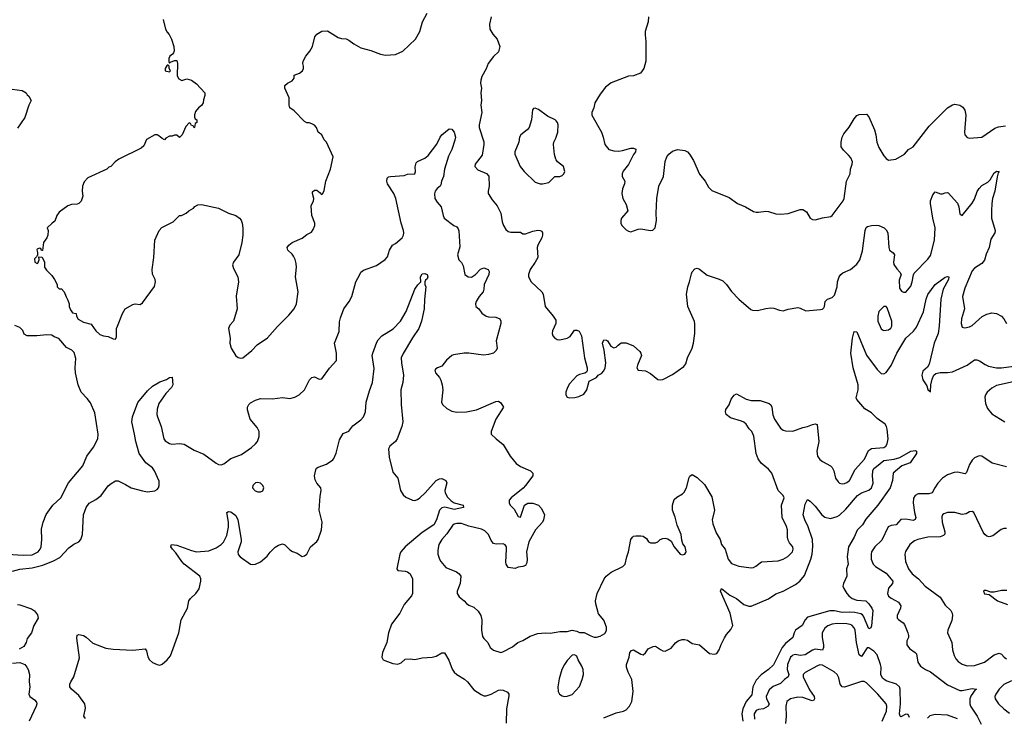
# Model space of a CAD drawing. Header units: inches. Extents: x 1384664 to 1536621, y 460766 to 646467.
# Tile 385 of 488: x 1435629 to 1443653, y 593260 to 598948. Entities that reach past the tile are written whole.
import ezdxf

# ---------------------------------------------------------------- set-up
doc = ezdxf.new("R2010")
doc.units = ezdxf.units.IN
doc.header["$MEASUREMENT"] = 0
doc.layers.add('B4539', color=7, linetype='Continuous')
doc.layers.add('B4549', color=7, linetype='Continuous')

msp = doc.modelspace()

# ---------------------------------------------------------------- linework, layer by layer
at = {"layer": 'B4539', "color": 5}
for points, elevation in [([(1436798, 598950), (1436817.3, 598870), (1436830, 598844.7), (1436847.1, 598827.1), (1436866, 598790), (1436886, 598730), (1436886.4, 598693.6), (1436882, 598678), (1436874.8, 598665.2), (1436852, 598650), (1436844.7, 598630), (1436843.6, 598603.6), (1436850, 598594), (1436858, 598602), (1436890, 598614), (1436910, 598614), (1436916, 598590), (1436912, 598490), (1436925.4, 598465.4), (1436950, 598452), (1436990, 598464.7), (1437030, 598454.8), (1437070, 598426), (1437138, 598350), (1437138, 598330), (1437126.4, 598293.6), (1437124.7, 598270), (1437111.1, 598248.9), (1437084.7, 598230), (1437062, 598198), (1437052.7, 598172.7), (1437052.7, 598152.7), (1437058, 598138), (1437072, 598130), (1437071.6, 598108.4), (1437058, 598102), (1437054, 598070), (1437050, 598066), (1437042, 598082), (1437030, 598086), (1437022, 598102), (1437010, 598106), (1436983.6, 598076.4), (1436954, 598010), (1436930, 597986), (1436910, 598006), (1436890, 598006), (1436870, 597998), (1436850, 597998), (1436819.6, 597980.4), (1436810, 597968), (1436790, 597978), (1436762, 598002), (1436750, 598008), (1436730, 598008), (1436662, 597970), (1436639.8, 597920.2), (1436618.8, 597901.2), (1436436, 597810), (1436406, 597790), (1436371, 597750), (1436355.8, 597744.2), (1436338.8, 597730), (1436182.9, 597657.1), (1436154.2, 597625.8), (1436140.2, 597590), (1436138, 597550), (1436143.8, 597510), (1436130, 597468.7), (1436110, 597448.7), (1436097.3, 597442.7), (1436050, 597441.2), (1436022, 597430), (1435950, 597378), (1435931.3, 597350), (1435915.3, 597304.7), (1435894, 597290), (1435854, 597250), (1435862, 597230), (1435858, 597190), (1435850, 597168), (1435822, 597130), (1435814, 597066), (1435807.3, 597067.3), (1435802, 597082), (1435790, 597086), (1435770, 597078), (1435767.5, 597072.5), (1435774, 597050), (1435774, 597026), (1435770, 597026), (1435766, 597014), (1435750, 596998), (1435752, 596970), (1435770, 596961), (1435776.5, 596963.5), (1435788, 596990), (1435786, 597014), (1435812.7, 597012.7), (1435831.1, 596971.1), (1435832, 596930), (1435846.4, 596906.4), (1435890, 596862), (1435912, 596830), (1435934, 596790), (1435934, 596770), (1435950, 596754), (1435970, 596754), (1435991.3, 596730), (1436007.1, 596687.1), (1436022, 596662), (1436031.3, 596630), (1436032, 596610), (1436043.6, 596583.6), (1436058, 596558), (1436090, 596552), (1436092, 596530), (1436105.4, 596505.4), (1436150, 596482), (1436210, 596464.7), (1436250, 596412), (1436282, 596382), (1436311.6, 596371.6), (1436350, 596366), (1436390, 596346), (1436410, 596342), (1436418, 596362), (1436419, 596430), (1436425.2, 596450), (1436467.2, 596552.8), (1436489.3, 596590), (1436550, 596626), (1436570, 596630.8), (1436610, 596626), (1436630, 596638), (1436727.2, 596772.8), (1436735.1, 596810), (1436732.3, 596830), (1436711.7, 596871.7), (1436707.3, 596910), (1436722, 597010), (1436729.4, 597150), (1436765.2, 597230), (1436787.5, 597252.5), (1436879.3, 597300.7), (1436930, 597351.3), (1436948, 597352), (1436986, 597370), (1437006, 597390), (1437046, 597410), (1437056.4, 597423.6), (1437080.4, 597439.6), (1437110, 597442), (1437250, 597411), (1437330, 597370.8), (1437390.5, 597350.5), (1437418.8, 597330), (1437432.4, 597312.4), (1437440.7, 597290), (1437447.5, 597247.5), (1437447.7, 597190), (1437439.5, 597130), (1437414.9, 597030), (1437370.3, 596970), (1437363.6, 596950), (1437370, 596919.1), (1437407, 596850), (1437411.8, 596810), (1437392.4, 596692.4), (1437402, 596590), (1437371, 596490), (1437342, 596458), (1437331.1, 596428.9), (1437342.8, 596350), (1437340.7, 596310), (1437353.4, 596270), (1437390, 596208), (1437410, 596192.7), (1437430, 596188.7), (1437447.7, 596192.3), (1437519.3, 596250), (1437563, 596297), (1437647.2, 596352.8), (1437730, 596447.3), (1437822.3, 596537.7), (1437865.6, 596590), (1437885.1, 596630), (1437898, 596730), (1437877.7, 596850), (1437883.5, 596930), (1437881.3, 596961.3), (1437873.2, 596993.2), (1437860.1, 597020.1), (1437850, 597036), (1437814, 597070), (1437809, 597090), (1437822, 597110), (1437848.7, 597130), (1437930, 597166), (1437970, 597195.5), (1438005.6, 597214.4), (1438021.7, 597238.3), (1438032.8, 597270), (1438033.3, 597290), (1438009.4, 597350), (1438005.2, 597430), (1438024, 597470), (1438025.2, 597490), (1438014, 597530), (1438015.3, 597544.7), (1438030, 597558), (1438050, 597558), (1438076.9, 597536.9), (1438084.7, 597524.7), (1438090, 597522), (1438098, 597530), (1438110, 597554), (1438123.6, 597630), (1438162.4, 597730), (1438182.9, 597830), (1438130, 597948.7), (1438110, 597968), (1438090, 598008), (1438062, 598030), (1438048, 598070), (1438030, 598088), (1438010, 598098), (1437987.3, 598107.3), (1437970, 598108), (1437950, 598118), (1437865.2, 598205.2), (1437829.6, 598229.6), (1437823.7, 598250), (1437823.7, 598310), (1437789.3, 598390), (1437790, 598412), (1437810, 598431.3), (1437848, 598450), (1437866, 598470), (1437866, 598494), (1437910, 598512), (1437934, 598530), (1437942, 598550), (1437942, 598570), (1437935.3, 598590), (1437939, 598610), (1437959.3, 598650), (1437992.7, 598690), (1438015.1, 598730), (1438033.2, 598806.8), (1438049.4, 598830.6), (1438090, 598853), (1438137.3, 598857.3), (1438223.4, 598803.4), (1438250, 598794), (1438290, 598790.7), (1438310, 598780.7), (1438350.8, 598750), (1438410, 598717.1), (1438490, 598697.3), (1438570, 598666.8), (1438610, 598658.8), (1438690, 598664), (1438750, 598690.6), (1438855.1, 598790), (1438889.4, 598850), (1438912.7, 598930), (1438950, 599002)], 760), ([(1439472, 598970), (1439458.2, 598910), (1439460.9, 598870), (1439483.6, 598830), (1439519.6, 598790), (1439542.4, 598730), (1439530, 598686.6), (1439490, 598647.8), (1439447, 598590), (1439430, 598546), (1439395.1, 598484.9), (1439385.5, 598454.5), (1439384, 598430), (1439391.6, 598390), (1439385.7, 598350), (1439393.4, 598290), (1439387.7, 598250), (1439394.6, 598190), (1439374.3, 598090), (1439374, 598070), (1439411.1, 597951.1), (1439412.3, 597930), (1439398.1, 597841.9), (1439339.5, 597770), (1439338.4, 597750), (1439362.4, 597722.4), (1439433.3, 597693.3), (1439452.5, 597672.5), (1439453.4, 597590), (1439446, 597550), (1439447.7, 597530), (1439478.3, 597478.3), (1439519.3, 597430), (1439550.3, 597370.3), (1439559.9, 597299.9), (1439570.4, 597270), (1439590, 597237.3), (1439610, 597222), (1439630, 597216.3), (1439710, 597216), (1439730, 597202.8), (1439750, 597203), (1439810, 597224.6), (1439850, 597232.2), (1439871.3, 597230), (1439883, 597223), (1439890.5, 597210.5), (1439890.5, 597190), (1439883, 597170), (1439850.7, 597110), (1439844.9, 597090), (1439850.8, 597010), (1439830.6, 596970), (1439788.1, 596911.9), (1439774, 596870), (1439774, 596850), (1439797.3, 596810), (1439883, 596730), (1439894, 596710), (1439910.5, 596610), (1439976.3, 596530), (1439996.7, 596496.7), (1439997.3, 596470), (1439970.6, 596410), (1439967.7, 596390), (1439974, 596370), (1439990.4, 596350.4), (1440000, 596345.6)], 760), ([(1435527.1, 598387.1), (1435650, 598371.3), (1435682, 598350), (1435690, 598334), (1435703.6, 598323.6), (1435722, 598290), (1435702, 598250), (1435671.3, 598150), (1435610, 598062)], 740), ([(1440000, 598123), (1439993.2, 598130), (1439930, 598162), (1439855.9, 598215.9), (1439830, 598225.2), (1439816.9, 598223.1), (1439807.9, 598212.1), (1439799.3, 598130), (1439780.5, 598070), (1439764.9, 598050), (1439713, 598010), (1439703.1, 597990), (1439696.4, 597950), (1439664.4, 597870), (1439664.9, 597850), (1439708.5, 597750), (1439739.1, 597710), (1439830, 597623.8), (1439870, 597608.4), (1439890, 597608.2), (1439940.5, 597619.5), (1439990, 597668), (1440000, 597668.6)], 780), ([(1435570, 594452.6), (1435630, 594467), (1435730, 594479.3), (1435818.3, 594501.7), (1435905.1, 594534.9), (1435955.8, 594564.2), (1436030, 594641.6), (1436070, 594670.6), (1436110, 594690.6), (1436127, 594710), (1436139.6, 594750), (1436149.6, 594910), (1436170, 594970.8), (1436193.6, 595006.4), (1436250, 595037.1), (1436291.8, 595070), (1436350, 595147.3), (1436373.4, 595166.6), (1436410, 595187.3), (1436430, 595187.3), (1436490, 595158.4), (1436536, 595130), (1436630, 595105.5), (1436670, 595099.6), (1436730, 595107.9), (1436750, 595118.4), (1436758.9, 595130), (1436766.3, 595150), (1436764.7, 595184.7), (1436727, 595270), (1436710, 595293.3), (1436655.4, 595335.4), (1436602.9, 595410), (1436574, 595510), (1436565.1, 595570), (1436541.6, 595670), (1436547, 595710), (1436591.9, 595828.1), (1436670, 595922), (1436710, 595960.7), (1436770, 595996.3), (1436825.6, 596014.4), (1436850, 596032), (1436870, 596034), (1436876, 595970), (1436866, 595950), (1436820.3, 595899.7), (1436762, 595818), (1436748.6, 595771.4), (1436747.4, 595730), (1436751.7, 595710), (1436781.3, 595630), (1436803.1, 595530), (1436814.1, 595514.1), (1436850, 595492.2), (1436867.9, 595487.9), (1436930, 595492.9), (1436970, 595486.5), (1437050, 595439), (1437130, 595406.3), (1437230, 595331.8), (1437250, 595321.7), (1437270, 595319.5), (1437293.7, 595326.3), (1437349.8, 595370.2), (1437436.9, 595403.1), (1437519, 595461), (1437550.5, 595489.5), (1437565.6, 595510), (1437581, 595550), (1437580.4, 595590), (1437562.8, 595622.8), (1437507.6, 595690), (1437486.2, 595766.2), (1437486.3, 595790), (1437495.6, 595810), (1437510, 595824.4), (1437550, 595846), (1437590, 595859.6), (1437690, 595858), (1437770, 595866.3), (1437830, 595860.8), (1437870.9, 595869.1), (1437906.6, 595890), (1437950, 595930.8), (1437990, 596010.8), (1438010, 596030.8), (1438030, 596037.3), (1438070, 596016), (1438090, 596021), (1438152.5, 596107.5), (1438209.4, 596170), (1438209.6, 596230), (1438194.7, 596310), (1438233, 596407), (1438235.1, 596484.9), (1438242.7, 596517.3), (1438270, 596590.5), (1438313, 596650), (1438335.6, 596690), (1438367, 596810), (1438402, 596870), (1438408.7, 596890), (1438430, 596904.7), (1438537.5, 596942.5), (1438606.8, 596993.2), (1438626.6, 597013.4), (1438643.7, 597070), (1438666, 597110), (1438690, 597123), (1438745.1, 597170), (1438756.4, 597190), (1438760.3, 597210), (1438757.7, 597230), (1438737.4, 597290), (1438693.1, 597490), (1438677.2, 597530), (1438627.4, 597610), (1438621.3, 597630), (1438624.7, 597655.3), (1438634.5, 597665.5), (1438650, 597670.2), (1438763.1, 597676.9), (1438790, 597688.7), (1438850, 597691), (1438854.2, 597710), (1438852.9, 597747.1), (1438860.5, 597779.5), (1438869.6, 597790.4), (1438930, 597819.6), (1438958.6, 597841.4), (1439027, 597933), (1439055.1, 597990), (1439070, 598008.2), (1439130, 598057.1), (1439150, 598054.9), (1439170.2, 598030.2), (1439179.5, 597990), (1439175.4, 597964.6), (1439150.4, 597890), (1439124, 597836), (1439091.9, 597730), (1439082.9, 597670), (1439064.9, 597630), (1439059.5, 597600.5), (1439054.8, 597590), (1439030, 597571.6), (1439014.6, 597550), (1439009.2, 597529.2), (1439012.9, 597490), (1439030, 597460.4), (1439063, 597423), (1439078.7, 597350), (1439088.5, 597330), (1439168, 597270), (1439190, 597258.4), (1439202.9, 597242.9), (1439207.4, 597227.4), (1439215.6, 597095.6), (1439195.5, 597030), (1439207.7, 596990), (1439228.2, 596968.2), (1439242, 596942), (1439257.3, 596870), (1439284.7, 596850), (1439310, 596848.7), (1439344.5, 596870), (1439385.2, 596914.8), (1439410, 596923.7), (1439447.3, 596910), (1439455.8, 596895.8), (1439452.7, 596870), (1439412.7, 596790), (1439411.3, 596750), (1439404.7, 596730), (1439372.2, 596690), (1439349.1, 596650), (1439343.1, 596630), (1439347.3, 596610), (1439370.7, 596590), (1439395.2, 596555.2), (1439430, 596530.6), (1439450, 596524.9), (1439510, 596521.6), (1439541, 596510), (1439550.5, 596490.5), (1439550.5, 596470.5), (1439510.7, 596330), (1439520.5, 596270), (1439510.5, 596250), (1439490.3, 596229.7), (1439450, 596217), (1439407.9, 596212.1), (1439290, 596229.4), (1439250, 596229.4), (1439164.9, 596215.1), (1439150, 596208.7), (1439107.9, 596172.1), (1439070, 596122), (1439034, 596110), (1439019.6, 596100.4), (1439012, 596090), (1439018, 596070), (1439050.7, 596030.7), (1439061, 596010), (1439070.7, 595970), (1439076.3, 595930), (1439064.9, 595830), (1439074, 595810), (1439110, 595778), (1439150, 595754.9), (1439190, 595746.7), (1439270, 595751.3), (1439352.7, 595767.3), (1439510, 595834.8), (1439530, 595837.3), (1439550, 595824.7), (1439570.6, 595789.4), (1439508, 595692), (1439470.8, 595590), (1439471, 595570), (1439511, 595530), (1439570, 595485.5), (1439626.7, 595390), (1439674.9, 595330), (1439710, 595306), (1439791, 595270), (1439811, 595250), (1439811, 595230), (1439750, 595149.2), (1439731.9, 595128.1), (1439633.4, 595050), (1439616.3, 595030), (1439617.1, 595010), (1439626.7, 594990), (1439657.6, 594957.6), (1439690, 594897.3), (1439710, 594891), (1439743.7, 594990), (1439770, 595005.5), (1439787.3, 595007.3), (1439810, 595006.8), (1439858, 594990), (1439881.4, 594961.4), (1439904.9, 594910), (1439898.4, 594870), (1439888.7, 594850), (1439832.4, 594787.6), (1439778.3, 594690), (1439758.9, 594610), (1439764.9, 594550), (1439761.4, 594518.6), (1439750, 594499), (1439730, 594489), (1439690, 594484), (1439665.4, 594474.6), (1439610, 594482.7), (1439592.3, 594510), (1439590, 594526), (1439595.6, 594630), (1439594.8, 594650), (1439586.3, 594666.3), (1439570, 594675.1), (1439512.2, 594672.2), (1439490, 594676.9), (1439470, 594702.9), (1439449.8, 594750), (1439420.6, 594780.6), (1439393.5, 594793.5), (1439290, 594817.8), (1439230, 594840.2), (1439190, 594840.8), (1439170, 594835), (1439155.7, 594824.3), (1439110, 594756.8), (1439067.9, 594710), (1439045.2, 594670), (1439036.3, 594623.7), (1439037.3, 594590), (1439050.2, 594550), (1439062, 594530), (1439102.7, 594482.7), (1439187.5, 594447.5), (1439210.5, 594430), (1439223, 594410), (1439217.6, 594350), (1439194.9, 594290), (1439192.7, 594270), (1439210, 594243), (1439250.2, 594210.2), (1439270, 594188), (1439290, 594174.9), (1439330, 594159.3), (1439365.8, 594125.8), (1439386, 594090), (1439395.6, 594055.6), (1439392.2, 593970), (1439400.3, 593920.3), (1439410, 593902.8), (1439442.8, 593870), (1439464, 593830), (1439490, 593808), (1439550, 593788), (1439566.8, 593793.2), (1439644.5, 593835.5), (1439688.7, 593870), (1439730, 593885.5), (1439790, 593921.6), (1439850, 593943), (1439910, 593950.4), (1439952.5, 593947.5), (1440000, 593955.6)], 740), ([(1440000, 597806.2), (1439997, 597810), (1439988.1, 597848.1), (1439978, 597930), (1439980.9, 597950), (1440000, 597987.6)], 780), ([(1436165.2, 593250), (1436152.7, 593270), (1436164.8, 593335.2), (1436158.4, 593370), (1436110, 593439.6), (1436050, 593489.6), (1436038, 593510), (1436036.9, 593530), (1436044.2, 593550), (1436069.6, 593590), (1436115.5, 593744.5), (1436095.3, 593904.7), (1436098, 593930), (1436110, 593936), (1436150, 593926.8), (1436170, 593914.8), (1436225.9, 593865.9), (1436330, 593824.2), (1436390, 593816.5), (1436550, 593808.4), (1436650, 593818.8), (1436662.5, 593802.5), (1436674, 593754), (1436687.3, 593730), (1436710, 593707.7), (1436750, 593690.6), (1436770, 593686.8), (1436790, 593694.8), (1436830, 593727.7), (1436858.6, 593761.4), (1436926.3, 593950), (1436944.8, 594055.2), (1436997.4, 594150), (1437006, 594210), (1437020.7, 594230), (1437062.9, 594270), (1437090, 594306.8), (1437104.7, 594370), (1437104.2, 594390), (1437095.6, 594410), (1436969.8, 594509.8), (1436950, 594531.8), (1436900.1, 594600.1), (1436872.7, 594630), (1436861.2, 594650), (1436866, 594670), (1436910, 594663.1), (1437030, 594620.3), (1437070, 594610.3), (1437170, 594617), (1437230, 594640.7), (1437271, 594669), (1437290.5, 594689.5), (1437316.6, 594743.4), (1437329.7, 594810), (1437329.6, 594850), (1437318, 594930), (1437330, 594938), (1437350, 594936), (1437390, 594906), (1437407.7, 594870), (1437433.5, 594710), (1437432.6, 594690), (1437406.4, 594610), (1437408.5, 594588.5), (1437424.4, 594570), (1437510, 594510.2), (1437530, 594507.1), (1437550, 594510.2), (1437591.9, 594528.1), (1437645.4, 594574.6), (1437670, 594607.3), (1437710, 594646.8), (1437737.5, 594662.5), (1437770, 594673.4), (1437790, 594666), (1437830, 594624.7), (1437851.1, 594611.1), (1437890, 594598), (1437930, 594571.3), (1437950, 594576), (1437970, 594591), (1437998.4, 594650), (1438050, 594694.4), (1438060.4, 594710), (1438087.7, 594790), (1438094.5, 594850), (1438068, 594950), (1438076.6, 595063.4), (1438086.6, 595110), (1438082.7, 595130), (1438049.6, 595170), (1438035.8, 595195.8), (1438032.6, 595230), (1438041.3, 595278.7), (1438048.5, 595291.5), (1438060.6, 595299.4), (1438130, 595323.6), (1438180.5, 595359.5), (1438190, 595370.5), (1438207.5, 595412.5), (1438236.2, 595523.8), (1438265.7, 595574.3), (1438310, 595593), (1438343.7, 595636.3), (1438410, 595686.3), (1438431, 595710), (1438446.9, 595750), (1438451.8, 595830), (1438478.7, 595921.3), (1438504.8, 595990), (1438516.5, 596103.5), (1438501.8, 596210), (1438505.4, 596230), (1438540.3, 596319.7), (1438550, 596338), (1438579.6, 596370), (1438673.4, 596426.6), (1438731.6, 596490), (1438778.9, 596570), (1438849.7, 596750.3), (1438874, 596786), (1438898, 596810), (1438895.3, 596850), (1438910, 596874.8), (1438930, 596877.3), (1438950, 596870.6), (1438954, 596850), (1438950, 596835.3), (1438936, 596824), (1438931, 596810), (1438931, 596790), (1438939.1, 596770), (1438927.7, 596667.7), (1438925.5, 596590), (1438903.6, 596490), (1438882.4, 596430), (1438830, 596354.7), (1438754, 596226), (1438738, 596190), (1438738.9, 596150), (1438755.4, 596050), (1438751.5, 595990), (1438735, 595930), (1438736.6, 595810), (1438751, 595670), (1438743.2, 595630), (1438706.2, 595530), (1438691.5, 595508.5), (1438644, 595470), (1438634, 595450), (1438640.7, 595380.7), (1438670, 595258), (1438710.4, 595210.4), (1438733.4, 595110), (1438755.1, 595075.1), (1438775.1, 595055.1), (1438830, 595030.4), (1438850, 595028.8), (1438870, 595036.4), (1438890, 595048.7), (1438933.3, 595090), (1439022.7, 595190), (1439050, 595204.9), (1439070, 595207.7), (1439101, 595190), (1439110, 595172), (1439092.7, 595110), (1439095.8, 595090), (1439115.1, 595055.1), (1439145.3, 595025.3), (1439170, 595010.2), (1439242.8, 594990), (1439246.8, 594970), (1439170, 594955.1), (1439093.6, 594973.6), (1439070, 594967.9), (1439050, 594949.7), (1439026.4, 594870), (1439003.5, 594830), (1438910, 594767.5), (1438769.2, 594650), (1438735.2, 594610), (1438725.4, 594590), (1438702.8, 594470), (1438710, 594458), (1438770, 594453), (1438790, 594446), (1438812.2, 594430), (1438828.7, 594390), (1438830.4, 594270), (1438822, 594250), (1438761, 594179), (1438727.2, 594110), (1438659.4, 594020.6), (1438635.5, 593950), (1438620.7, 593870), (1438584.9, 593790), (1438580.3, 593750), (1438590.3, 593730.3), (1438603.7, 593723.7), (1438670, 593700.3), (1438710, 593694.9), (1438736.4, 593703.6), (1438770, 593733.4), (1438810, 593737.4), (1438850, 593732), (1438910, 593744.4), (1438990, 593750.3), (1439021.5, 593758.5), (1439070, 593786), (1439090, 593784.9), (1439126.9, 593726.9), (1439152, 593652), (1439168.4, 593628.4), (1439190, 593610.3), (1439252.5, 593572.5), (1439277.1, 593550), (1439330, 593484.9), (1439390, 593445.5), (1439410, 593435.5), (1439430, 593435.8), (1439470, 593449.1), (1439530, 593482), (1439543.4, 593483.4), (1439570, 593480.5), (1439604.9, 593464.9), (1439614.8, 593450), (1439615.9, 593435.9), (1439596.1, 593330), (1439593.5, 593213.5)], 720), ([(1435530, 594591.2), (1435658.3, 594581.7), (1435730, 594584.7), (1435779.7, 594610), (1435795.4, 594630), (1435802.6, 594650), (1435808.7, 594710), (1435806.8, 594793.2), (1435819.7, 594850), (1435845.5, 594914.5), (1435898.7, 594990), (1435964.2, 595050), (1436027.4, 595172.6), (1436143.1, 595310), (1436176.4, 595390), (1436230, 595463.7), (1436266.4, 595530), (1436268.6, 595568.6), (1436242, 595742), (1436204.7, 595824.7), (1436179.8, 595859.8), (1436129.6, 595910), (1436105.4, 595970), (1436083.6, 596070), (1436080.9, 596110), (1436085.2, 596185.2), (1436073.6, 596233.6), (1436053.6, 596253.6), (1436010, 596275.3), (1435948.9, 596348.9), (1435910, 596362), (1435890, 596375.3), (1435850, 596379), (1435769.1, 596369.1), (1435689.2, 596369.2), (1435665.2, 596385.2), (1435653.6, 596413.6), (1435630, 596438), (1435590, 596454)], 760), ([(1435610, 594180.3), (1435630, 594178.4), (1435725.1, 594145.1), (1435748.5, 594128.5), (1435775.2, 594095.2), (1435778, 594070), (1435744.4, 594010), (1435725.5, 593950), (1435690, 593902), (1435681, 593870), (1435661.4, 593838.6), (1435624.9, 593815.1)], 720), ([(1435570, 593702.4), (1435630, 593707.7), (1435670, 593690.7), (1435686.8, 593670), (1435697.3, 593650), (1435707.7, 593610), (1435706, 593550), (1435710.4, 593510), (1435702, 593450), (1435710.8, 593430), (1435750, 593402.8), (1435764.5, 593384.5), (1435767.3, 593370), (1435763, 593350), (1435707, 593230)], 720)]:
    msp.add_lwpolyline(points, dxfattribs=dict(at, elevation=elevation))
for points, elevation in [([(1436838, 598578), (1436830, 598578), (1436814, 598550), (1436814, 598530), (1436850, 598522), (1436858, 598530), (1436846, 598550), (1436846, 598570)], 760), ([(1437570, 595174.2), (1437550, 595170.9), (1437528.7, 595151.3), (1437526.9, 595130), (1437546.7, 595106.7), (1437570, 595098.6), (1437590, 595099), (1437610, 595107), (1437619.1, 595130), (1437611.3, 595151.3), (1437590, 595169.7)], 740)]:
    msp.add_lwpolyline(points, close=True, dxfattribs=dict(at, elevation=elevation))
at = {"layer": 'B4549', "color": 5}
for points, elevation in [([(1440752.4, 598970), (1440750.4, 598930), (1440726.7, 598850), (1440724.7, 598824.7), (1440730.5, 598770), (1440730.4, 598609.6), (1440714, 598550), (1440688, 598512), (1440630.5, 598489.5), (1440590, 598486), (1440450, 598433.2), (1440403, 598397), (1440358.5, 598341.5), (1440316, 598270), (1440306.8, 598230), (1440291, 598190), (1440291, 598170), (1440370.7, 598030.7), (1440384.7, 597990), (1440396, 597930), (1440430.5, 597890.5), (1440470, 597878), (1440510, 597876.4), (1440540.1, 597879.9), (1440610, 597899.1), (1440630, 597901), (1440650.8, 597890.8), (1440646, 597870), (1440630.6, 597849.4), (1440590, 597768), (1440547.5, 597712.5), (1440538, 597690), (1440538, 597670), (1440561, 597630), (1440558.8, 597610), (1440541, 597570), (1440534.8, 597530), (1440542.8, 597490), (1440570, 597442), (1440586, 597390), (1440532.7, 597330), (1440526.5, 597310), (1440527.7, 597290), (1440536.5, 597270), (1440570, 597233.7), (1440590, 597222.6), (1440610, 597219.5), (1440670, 597240.7), (1440690, 597242.8), (1440770, 597228), (1440789.5, 597230.5), (1440808, 597252), (1440819.2, 597310), (1440816.5, 597370), (1440820.9, 597490), (1440836.4, 597590), (1440875.1, 597670), (1440887.9, 597792.1), (1440902.9, 597830), (1440918, 597850), (1440950, 597875.5), (1440990, 597890.5), (1441050, 597881.3), (1441070.5, 597870), (1441088.2, 597850), (1441119.9, 597799.9), (1441170, 597687.3), (1441214.9, 597630), (1441241.7, 597581.7), (1441270, 597554), (1441410, 597499.3), (1441478.8, 597450), (1441542.4, 597422.4), (1441610, 597384.4), (1441630, 597378), (1441650, 597378), (1441710, 597386.7), (1441730, 597384.9), (1441790, 597364.2), (1441830, 597363.1), (1441892.4, 597367.6), (1441990, 597399.1), (1442010, 597400.7), (1442042, 597382), (1442070.7, 597330.7), (1442090, 597318.8), (1442110, 597317.3), (1442170, 597333), (1442238, 597342), (1442250, 597350.6), (1442339.6, 597470), (1442346.3, 597490), (1442366.6, 597630), (1442395.6, 597690), (1442399.2, 597730), (1442414, 597770), (1442415.4, 597790), (1442401.3, 597821.3), (1442384.1, 597844.1), (1442342.8, 597882.8), (1442324.5, 597910), (1442322.9, 597950), (1442332, 597990), (1442344.2, 598015.8), (1442387.6, 598072.4), (1442430, 598140.7), (1442450, 598166), (1442470, 598174.8), (1442530, 598177.3), (1442550, 598154.8), (1442594, 598050), (1442604.9, 598010), (1442612.7, 597950), (1442630, 597906), (1442670, 597838.8), (1442690, 597814.8), (1442710, 597802.8), (1442770, 597810.7), (1442839, 597850), (1442871.9, 597888.1), (1442910, 597910.7), (1443040.6, 598079.4), (1443099.8, 598140.2), (1443190, 598228.2), (1443230, 598254.4), (1443250, 598259.3), (1443290.8, 598250), (1443314.1, 598234.1), (1443332, 598210), (1443338.7, 598170), (1443328, 598030), (1443331, 598010), (1443350, 597986), (1443370, 597982.8), (1443470, 597990.6), (1443575.9, 598064.1), (1443605.9, 598074.1), (1443663.4, 598083.4)], 780), ([(1440000, 597987.6), (1440001.2, 597990), (1440013.2, 598030), (1440017.2, 598090), (1440012.7, 598110), (1440000, 598123)], 780), ([(1440000, 597668.6), (1440030, 597670.5), (1440050, 597678), (1440063.7, 597690), (1440072, 597710), (1440060.9, 597750), (1440012.7, 597790), (1440000, 597806.2)], 780), ([(1440000, 596345.6), (1440010, 596340.5), (1440030, 596338), (1440089.6, 596350.4), (1440113.8, 596366.2), (1440150, 596416), (1440170, 596416), (1440187.1, 596407.1), (1440206.8, 596370), (1440230.3, 596190), (1440252.7, 596110), (1440253.7, 596086.3), (1440247.1, 596072.9), (1440234, 596066), (1440190, 596056.2), (1440170, 596045.1), (1440110, 595979.5), (1440093.7, 595950), (1440080.4, 595910), (1440080.7, 595890), (1440090.8, 595870.8), (1440110, 595866), (1440152.5, 595867.5), (1440185.6, 595874.4), (1440226, 595894), (1440249.3, 595930), (1440270, 596002), (1440328, 596030), (1440342, 596050), (1440370, 596064), (1440390, 596084), (1440401.3, 596110), (1440405.4, 596150), (1440392.7, 596252.7), (1440379, 596310), (1440390, 596338), (1440410, 596336), (1440418, 596330), (1440447.1, 596287.1), (1440470, 596271.3), (1440490, 596278), (1440504.8, 596295.2), (1440530, 596313), (1440570, 596312.2), (1440631, 596290), (1440682, 596242), (1440690.8, 596230), (1440694.8, 596210), (1440662.8, 596130), (1440658.8, 596110), (1440670, 596091.3), (1440730, 596084), (1440770, 596064), (1440830, 596014.8), (1440850, 596010.8), (1440870, 596014.8), (1440950, 596055.5), (1441040.5, 596119.5), (1441056.6, 596143.4), (1441071.8, 596190), (1441109.8, 596270.2), (1441119.7, 596310), (1441129.7, 596390), (1441131.1, 596468.9), (1441127.6, 596487.6), (1441072.6, 596610), (1441062.4, 596710), (1441073, 596770), (1441088.3, 596811.7), (1441103.9, 596876.1), (1441110, 596891.3), (1441130, 596916), (1441150, 596920.7), (1441170, 596913), (1441230, 596866), (1441330, 596833.4), (1441358.9, 596818.9), (1441389.4, 596789.4), (1441430, 596730.4), (1441490, 596668.5), (1441586.3, 596586.3), (1441600.3, 596580.3), (1441642.7, 596577.3), (1441710, 596594.4), (1441750, 596598), (1441775.5, 596595.5), (1441819.8, 596579.8), (1441850, 596574.8), (1441892.5, 596587.5), (1441970, 596601), (1441990, 596596), (1442034, 596574), (1442156.1, 596583.9), (1442171.3, 596588.7), (1442180.7, 596599.3), (1442186.6, 596610), (1442193.2, 596650), (1442201.2, 596658.8), (1442212, 596668), (1442250, 596681.6), (1442270, 596702.8), (1442289.7, 596770), (1442293.6, 596810), (1442308, 596850), (1442320.5, 596870), (1442336.2, 596883.8), (1442399.3, 596910), (1442450, 596954.9), (1442476, 596990), (1442496.6, 597063.4), (1442519.7, 597230), (1442527.1, 597252.9), (1442538.9, 597261.1), (1442570, 597270.6), (1442610, 597273.4), (1442630, 597270.6), (1442674.8, 597250), (1442690, 597234.8), (1442703.8, 597210), (1442710.4, 597090), (1442718, 597070), (1442746.9, 597046.9), (1442758, 597030), (1442748.4, 596970), (1442752.8, 596952.8), (1442775.9, 596915.9), (1442802, 596890), (1442812, 596870), (1442796.9, 596823.1), (1442798, 596758), (1442814.4, 596734.4), (1442830, 596726), (1442850, 596726.8), (1442890, 596776), (1442902.7, 596810), (1442912.3, 596867.7), (1442919.3, 596880.7), (1443030, 596996.3), (1443050, 597024), (1443057, 597043), (1443082.9, 597150), (1443088.6, 597250), (1443069, 597329), (1443051, 597449), (1443051.1, 597470), (1443070, 597520.7), (1443090, 597544), (1443132, 597528), (1443150, 597527.7), (1443170, 597537.1), (1443190, 597539.3), (1443195.6, 597535.6), (1443271.1, 597451.1), (1443282.2, 597422.2), (1443290, 597364.7), (1443310, 597350.8), (1443390, 597453), (1443410, 597485.5), (1443431.9, 597548.1), (1443447.7, 597572.3), (1443470, 597595.3), (1443517.3, 597622.7), (1443536.6, 597643.4), (1443570, 597698), (1443592.7, 597712.7), (1443610.5, 597710), (1443602, 597698), (1443593.7, 597666.3), (1443576.3, 597550), (1443557.8, 597490), (1443551, 597450), (1443548.4, 597388.4), (1443548.4, 597330), (1443578.5, 597230), (1443574.9, 597210), (1443542.2, 597157.8), (1443530.6, 597089.4), (1443504, 597036), (1443490, 596987.3), (1443470, 596960.7), (1443410, 596921.6), (1443390, 596900.3), (1443330, 596759.6), (1443312.9, 596690), (1443327, 596590), (1443303.8, 596510), (1443300.3, 596470), (1443310, 596442), (1443330, 596435.5), (1443370, 596442.4), (1443390, 596454.4), (1443473.1, 596526.9), (1443510, 596547), (1443550, 596558.4), (1443590, 596553), (1443630, 596530.6), (1443647.7, 596510), (1443670, 596470.8)], 760), ([(1440000, 593955.6), (1440030, 593960.7), (1440090, 593961), (1440130, 593971.3), (1440170, 593962), (1440190, 593952), (1440230, 593952), (1440283.5, 593923.5), (1440310, 593914.8), (1440330, 593914), (1440358.3, 593921.7), (1440396.1, 593943.9), (1440411.3, 593968.7), (1440410, 593995.3), (1440390, 594052.7), (1440344.4, 594104.4), (1440324.4, 594184.4), (1440322.4, 594210), (1440334, 594270), (1440390.9, 594389.1), (1440407.9, 594412.1), (1440450, 594444.2), (1440542.7, 594490), (1440561.6, 594510), (1440575.8, 594570), (1440591.3, 594610), (1440609.5, 594710.5), (1440622, 594730), (1440630, 594736), (1440650, 594738.8), (1440690, 594741), (1440710, 594736), (1440736.9, 594716.9), (1440754, 594690), (1440770, 594682), (1440810, 594682), (1440830, 594692), (1440849.1, 594710.9), (1440870, 594718), (1440890, 594721), (1440910, 594716), (1440936.8, 594696.8), (1440961, 594650), (1441010, 594591.3), (1441030, 594584.7), (1441050, 594591.3), (1441057, 594603), (1441059.3, 594610), (1441051.3, 594650), (1441033.6, 594673.6), (1441024.8, 594704.8), (1441019.7, 594750), (1440986.6, 594826.6), (1440970.9, 594890.9), (1440949.6, 594950), (1440947.6, 594990), (1440962.7, 595037.3), (1440984, 595056), (1441030, 595082.4), (1441043.5, 595096.5), (1441062.3, 595130), (1441084.7, 595215.3), (1441090, 595226), (1441110, 595241), (1441150, 595214.8), (1441210, 595157.3), (1441270, 595059.1), (1441291.4, 594950), (1441273.2, 594870), (1441277.5, 594837.5), (1441304.7, 594764.7), (1441337.4, 594710), (1441348.8, 594670), (1441378.3, 594630), (1441403.6, 594550), (1441430, 594514.9), (1441490, 594492.7), (1441590, 594479.1), (1441610, 594482.8), (1441627.3, 594492.7), (1441673.3, 594526.7), (1441810, 594537.4), (1441850, 594548.9), (1441888.5, 594571.5), (1441927, 594610), (1441933, 594630), (1441929.5, 594650), (1441902.2, 594682.2), (1441890, 594705.2), (1441884.8, 594730), (1441885.6, 594790), (1441877.3, 594817.3), (1441842.3, 594890), (1441836.4, 594990), (1441859.3, 595050), (1441849.4, 595070), (1441810.8, 595110.8), (1441757.5, 595250), (1441730, 595282.4), (1441671.3, 595331.3), (1441647.4, 595367.4), (1441630.6, 595410.6), (1441612.6, 595552.6), (1441594.4, 595590), (1441573.2, 595613.2), (1441549.9, 595649.9), (1441530, 595665.8), (1441510, 595675.5), (1441420.7, 595700.7), (1441387, 595730), (1441380.7, 595750), (1441383.6, 595770), (1441411.2, 595808.8), (1441426, 595854), (1441450, 595887.7), (1441470, 595898), (1441550, 595854.3), (1441590, 595843.6), (1441663.9, 595843.9), (1441737.5, 595817.5), (1441750, 595807.3), (1441757.4, 595790), (1441766.6, 595726.6), (1441778.9, 595690), (1441830, 595618.7), (1441850, 595602.6), (1441870, 595595.3), (1441930, 595593), (1442010, 595622), (1442050, 595630.3), (1442090, 595648.7), (1442110, 595654), (1442128, 595648), (1442142.2, 595510), (1442125.2, 595430), (1442130.3, 595390), (1442150, 595362.4), (1442170, 595344.9), (1442236.3, 595310), (1442250, 595298), (1442263.7, 595270), (1442277.1, 595210), (1442299.3, 595179.3), (1442310, 595170.4), (1442330, 595164.2), (1442350, 595166.3), (1442370, 595176), (1442390, 595192.2), (1442438.5, 595281.5), (1442514.5, 595365.5), (1442545.4, 595434.6), (1442570, 595451), (1442670, 595459.3), (1442687.9, 595472.1), (1442698.2, 595490), (1442704.9, 595530), (1442698.3, 595610), (1442693, 595630), (1442680.8, 595650), (1442616.9, 595696.9), (1442570, 595742), (1442516.2, 595776.2), (1442449.8, 595850), (1442444.8, 595864.8), (1442462.5, 595930), (1442460.5, 595970), (1442420.7, 596110), (1442401.5, 596230), (1442416.2, 596350), (1442430, 596406.8), (1442450, 596402.8), (1442530, 596214), (1442616.5, 596096.5), (1442650, 596064.4), (1442670, 596061.3), (1442690, 596072.2), (1442730, 596128.7), (1442775.7, 596230), (1442849.8, 596350), (1442912.1, 596407.9), (1442937.7, 596442.3), (1442993.7, 596566.3), (1443016.8, 596670), (1443030, 596706), (1443089.7, 596790), (1443170, 596848.2), (1443190, 596854.9), (1443201, 596850), (1443198.4, 596830), (1443153.4, 596750), (1443136, 596670), (1443121.8, 596450), (1443112.7, 596390), (1443080.5, 596310), (1443040.5, 596139.5), (1443026, 596114), (1442990, 596081.2), (1442979.5, 596050), (1442990, 596011), (1443022, 595962), (1443030, 595934), (1443050, 595914), (1443052.7, 595970), (1443063.7, 596016.3), (1443079, 596050), (1443096, 596064), (1443130, 596070.7), (1443190, 596070.5), (1443230, 596078), (1443349.7, 596130.3), (1443410, 596175.3), (1443430, 596174.9), (1443450, 596167), (1443495.5, 596135.5), (1443523, 596123), (1443590, 596108.2), (1443630, 596108.3), (1443770, 596128.8)], 740), ([(1443750, 596001.3), (1443590, 595965.3), (1443550, 595944.7), (1443511.8, 595910), (1443500.2, 595890), (1443495.3, 595870), (1443499, 595819), (1443516.9, 595776.9), (1443550, 595735.2), (1443658, 595670)], 740), ([(1440390, 593256.5), (1440490, 593298), (1440550, 593310.3), (1440570, 593321.5), (1440597.3, 593350), (1440617.4, 593390), (1440627.6, 593470), (1440618.3, 593570), (1440588.2, 593628.2), (1440575.1, 593670), (1440574.7, 593690), (1440595.1, 593750), (1440601.6, 593790), (1440614.2, 593805.8), (1440630, 593810.4), (1440690, 593775.5), (1440710, 593770.7), (1440730, 593786), (1440750, 593818.8), (1440790, 593837.3), (1440810, 593840.7), (1440852, 593812), (1440870, 593803), (1440890, 593800.4), (1440936.9, 593823.1), (1440973.3, 593866.7), (1440995.6, 593884.4), (1441026.2, 593893.8), (1441045.8, 593894.2), (1441070, 593888.4), (1441110, 593863), (1441170, 593850.7), (1441250, 593780.7), (1441290, 593774.8), (1441310, 593781), (1441330, 593811.3), (1441344.9, 593855.1), (1441371.9, 593908.1), (1441390, 593936), (1441424.8, 593975.2), (1441440.9, 594010), (1441419.4, 594110), (1441340.7, 594290), (1441348, 594310), (1441417.2, 594257.2), (1441470, 594228.9), (1441530, 594181.2), (1441570, 594167.2), (1441590, 594167.7), (1441730, 594225.5), (1441790, 594266.5), (1441850, 594288.2), (1441950, 594343), (1441985.5, 594370), (1442023.2, 594416.8), (1442076, 594550), (1442085.6, 594590), (1442092.7, 594652.7), (1442089.1, 594710), (1442054.2, 594814.2), (1442026.3, 594870), (1442014, 594910), (1442030, 594998), (1442050, 595036), (1442070, 595022.8), (1442110, 594980.7), (1442166.4, 594910), (1442190, 594893.4), (1442237.5, 594882.5), (1442290, 594896.9), (1442310, 594909), (1442362.5, 594957.5), (1442455.1, 595070), (1442489.6, 595090), (1442548.8, 595111.2), (1442569.8, 595130), (1442583, 595170), (1442579.5, 595230), (1442582.5, 595270), (1442590, 595288.9), (1442610, 595306.2), (1442670, 595352.9), (1442756.1, 595363.9), (1442801.5, 595378.5), (1442890, 595431), (1442930, 595434.8), (1442936, 595430), (1442936.3, 595410), (1442884.7, 595335.3), (1442818, 595310), (1442748.2, 595251.8), (1442740.4, 595190), (1442723, 595130), (1442622.6, 594990), (1442523.5, 594876.5), (1442495.8, 594830), (1442454.9, 594785.1), (1442430.1, 594729.9), (1442383.6, 594650), (1442371.6, 594570), (1442378.9, 594510), (1442366.7, 594470), (1442370.4, 594410), (1442342, 594350), (1442337.3, 594330), (1442344, 594310), (1442370.4, 594270), (1442386.4, 594250), (1442412.2, 594230), (1442450, 594215.5), (1442524, 594210), (1442550, 594186.7), (1442574.2, 594150), (1442582, 594130), (1442570, 594006), (1442564.7, 593990), (1442550, 593981.2), (1442506.2, 594086.2), (1442497, 594097), (1442484.6, 594104.6), (1442435.4, 594115.4), (1442390, 594118.9), (1442330, 594115.8), (1442267.8, 594127.8), (1442230, 594128.2), (1442050, 594075.8), (1442030, 594054.5), (1442004.7, 594010), (1441951.8, 593970), (1441940.1, 593950), (1441928.5, 593910), (1441870, 593861.7), (1441841.4, 593830), (1441771.6, 593688.4), (1441730.1, 593649.9), (1441670, 593606.7), (1441630, 593563.4), (1441603.9, 593510), (1441595.9, 593444.1), (1441550, 593390.6), (1441520.8, 593330), (1441512.9, 593290), (1441522.7, 593230)], 720), ([(1443670, 595301.5), (1443553.3, 595333.3), (1443470, 595389.7), (1443447.3, 595392.7), (1443410, 595377), (1443390, 595357), (1443370, 595320.9), (1443344.2, 595255.8), (1443334.5, 595245.5), (1443270, 595259.3), (1443244.4, 595255.6), (1443190, 595235.9), (1443150.2, 595210), (1443111.3, 595168.7), (1443085.2, 595130), (1443066, 595090), (1443038, 595082), (1442950, 595081), (1442926.4, 595070), (1442912.8, 595047.2), (1442909.1, 595010), (1442919.7, 594930), (1442932.3, 594890), (1442927.5, 594872.5), (1442910, 594866), (1442850, 594876.8), (1442810, 594873.7), (1442771.2, 594828.8), (1442730, 594824.8), (1442706.8, 594813.2), (1442655.5, 594704.5), (1442598.9, 594650), (1442571.6, 594610), (1442566.5, 594590), (1442568, 594550), (1442585.2, 594510), (1442603.6, 594490), (1442690, 594436.1), (1442744.9, 594370), (1442740.4, 594350), (1442707.6, 594312.4), (1442700.2, 594270), (1442710, 594248.9), (1442731.6, 594231.6), (1442790, 594199.7), (1442810.1, 594170.1), (1442807.7, 594150), (1442780.2, 594090), (1442780.7, 594070), (1442790, 594056.5), (1442828.7, 594030), (1442838.2, 594018.2), (1442866, 593950), (1442872.8, 593927.2), (1442870.6, 593910), (1442857.3, 593882.7), (1442858.9, 593850), (1442880.3, 593820.3), (1442924.9, 593790), (1442936.8, 593776.8), (1442947.5, 593710), (1442970, 593678.3), (1443010, 593651.5), (1443050, 593631.8), (1443190, 593526.3), (1443290, 593478.9), (1443310, 593479), (1443390, 593496.5), (1443426, 593490), (1443415.3, 593484.7), (1443381.6, 593438.4), (1443371.8, 593410), (1443371, 593370), (1443378.2, 593350), (1443431, 593270), (1443464.3, 593204.3)], 740), ([(1443670, 594799.3), (1443650, 594799.3), (1443628.3, 594791.7), (1443559.9, 594740.1), (1443530, 594732.7), (1443510, 594738), (1443493.2, 594750), (1443480.9, 594770), (1443404, 594930), (1443390, 594937), (1443370, 594935.1), (1443340.7, 594919.3), (1443310, 594915.1), (1443249.7, 594929.7), (1443190, 594931), (1443160.2, 594919.8), (1443148.7, 594910), (1443144.5, 594895.5), (1443146.7, 594850), (1443168.5, 594771.5), (1443166.7, 594753.3), (1443158.3, 594741.7), (1443129.2, 594730.8), (1443030, 594729.2), (1442948.7, 594711.3), (1442920.1, 594699.9), (1442882.3, 594670), (1442847, 594613), (1442841.3, 594590), (1442848.2, 594530), (1442871.8, 594471.8), (1442901.3, 594430), (1442952.4, 594390), (1443006.4, 594330), (1443130, 594239), (1443170, 594175.5), (1443217.1, 594130), (1443228.5, 594110), (1443231.7, 594090), (1443226.3, 594050), (1443192, 593970), (1443190.3, 593950), (1443224.2, 593870), (1443230.3, 593810), (1443243.4, 593763.4), (1443257.3, 593737.3), (1443276.7, 593716.7), (1443310, 593694.3), (1443350, 593679.6), (1443410, 593682.4), (1443490, 593710.2), (1443570, 593769.1), (1443610, 593782.6), (1443630, 593774.9), (1443650.3, 593750.3), (1443670, 593736.4)], 760), ([(1443674.2, 594294.2), (1443630, 594294.5), (1443570, 594281.2), (1443542, 594282), (1443506, 594294), (1443490, 594295.3), (1443482, 594290), (1443490, 594266.8), (1443530, 594262), (1443596, 594210), (1443679.3, 594179.3)], 780), ([(1442880, 593260), (1442870, 593282.9), (1442864.2, 593284.2), (1442850, 593285.1), (1442810, 593265.1), (1442803.6, 593270), (1442797.6, 593290), (1442805.7, 593370), (1442803.9, 593490), (1442798, 593510), (1442774.7, 593530), (1442690, 593557.4), (1442659.2, 593579.2), (1442645.4, 593610), (1442648, 593670), (1442643.4, 593690), (1442615.7, 593770), (1442590, 593799), (1442550, 593827.2), (1442534.2, 593825.8), (1442490, 593755.8), (1442470.8, 593770.8), (1442448.5, 593871.5), (1442438.1, 593970), (1442429.1, 593990), (1442410.3, 594010.3), (1442397.1, 594017.1), (1442370, 594022.9), (1442290, 594025.9), (1442250, 594020.2), (1442213.9, 594006.1), (1442190, 593988.3), (1442169.3, 593950), (1442169.4, 593910), (1442180.2, 593850), (1442180.2, 593830), (1442171, 593809), (1442110, 593814.8), (1442090, 593808.8), (1442030, 593770.6), (1441990, 593765.6), (1441948.7, 593771.3), (1441930, 593767.7), (1441920, 593760), (1441909.4, 593750), (1441884.7, 593690), (1441883.6, 593650), (1441897.3, 593610), (1441891.7, 593590), (1441860.2, 593570), (1441830, 593535.9), (1441767.9, 593512.1), (1441736.7, 593483.3), (1441713.2, 593430), (1441713.4, 593410), (1441735.5, 593370), (1441727.1, 593350), (1441690, 593329.2), (1441650, 593323.7), (1441630, 593315.8), (1441613.7, 593290), (1441615.8, 593244.2)], 740), ([(1442657.8, 593230), (1442693.2, 593310), (1442695.7, 593350), (1442689.8, 593370), (1442622.8, 593450), (1442530, 593541.5), (1442510, 593552.3), (1442490, 593552.9), (1442350, 593506.6), (1442330, 593508.7), (1442316, 593530), (1442303.5, 593583.5), (1442289.8, 593610), (1442266.4, 593630), (1442170, 593686.2), (1442150, 593687.3), (1442130, 593681.2), (1442030, 593627), (1442014.5, 593610), (1442012.7, 593590), (1442065.2, 593485.2), (1442102.7, 593430), (1442106, 593410), (1442099.5, 593400.5), (1442085.7, 593394.3), (1442010, 593420.6), (1441970, 593425.5), (1441909.6, 593410.4), (1441881.1, 593390), (1441872.9, 593350), (1441875.8, 593270), (1441870.3, 593210)], 760), ([(1443710, 593557.7), (1443650, 593529.1), (1443611, 593490), (1443583.6, 593450), (1443576.5, 593430), (1443578.4, 593410), (1443606, 593370), (1443648.2, 593330), (1443695.4, 593295.4)], 760), ([(1443270, 593249), (1443190, 593278.8), (1443090, 593282.2), (1443046.8, 593273.2), (1443025.4, 593254.6)], 740)]:
    msp.add_lwpolyline(points, dxfattribs=dict(at, elevation=elevation))
for points, elevation in [([(1442670, 596609.3), (1442630, 596569.2), (1442621.8, 596530), (1442621.1, 596490), (1442650, 596426.8), (1442658.8, 596418.8), (1442670, 596413), (1442710, 596419.3), (1442726.9, 596433.1), (1442735.8, 596450), (1442735.3, 596490), (1442697.6, 596597.6), (1442690, 596609)], 760), ([(1440150, 593768.7), (1440130, 593768), (1440090, 593724), (1440068.4, 593691.6), (1440047.7, 593650), (1440025.8, 593574.2), (1440014.9, 593510), (1440018, 593470), (1440028.9, 593448.9), (1440050, 593435.5), (1440070, 593430.4), (1440090, 593432.4), (1440130, 593446), (1440190, 593510.8), (1440213.7, 593570), (1440224.4, 593610), (1440220.5, 593650), (1440210, 593677.2), (1440179.3, 593730), (1440170, 593758)], 740)]:
    msp.add_lwpolyline(points, close=True, dxfattribs=dict(at, elevation=elevation))

doc.saveas('drawing.dxf')
